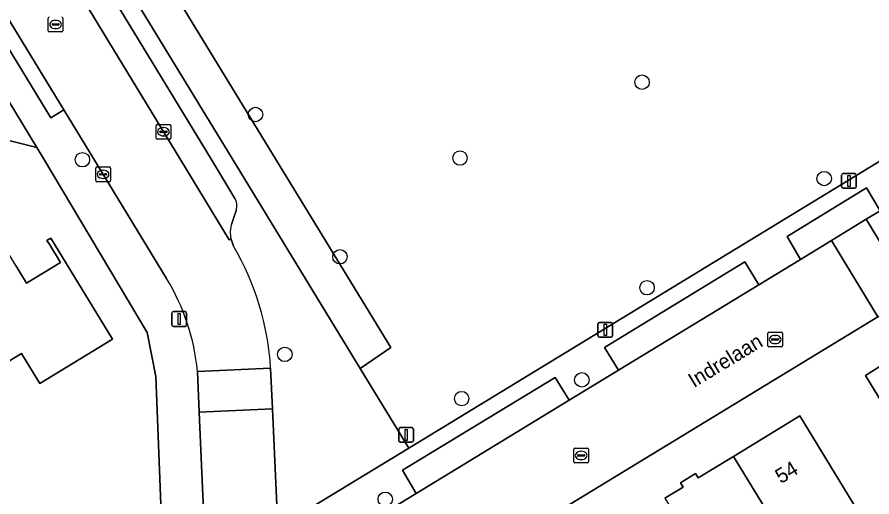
# Model space of a CAD drawing. Extents: x 157767 to 159172, y 387839 to 389425.
# Drawn here: x 158190.5 to 158248.5, y 388477.1 to 388509.6 of the extents above; entities that cross this region are included whole.
import ezdxf

# ---------------------------------------------------------------- set-up
doc = ezdxf.new("R2010")
doc.units = 0
for name, color, linetype in [('IMGEO_Boom', 7, 'Continuous'), ('IMGEO_Erf', 7, 'Continuous'), ('IMGEO_Groenvoorziening', 7, 'Continuous'), ('IMGEO_Kolk', 7, 'Continuous'), ('IMGEO_Lichtmast', 7, 'Continuous'), ('IMGEO_Openbare_ruimte_label', 7, 'Continuous'), ('IMGEO_Pand', 7, 'Continuous'), ('IMGEO_Pand_nummerreeks', 7, 'Continuous'), ('IMGEO_Parkeervlak_open', 7, 'Continuous'), ('IMGEO_Rijbaan_lokaal_open', 7, 'Continuous'), ('IMGEO_Rioolput', 7, 'Continuous'), ('IMGEO_Verkeersbordpaal', 7, 'Continuous'), ('IMGEO_Voetpad_open', 7, 'Continuous')]:
    doc.layers.add(name, color=color, linetype=linetype)

msp = doc.modelspace()

# ---------------------------------------------------------------- linework, layer by layer
at = {"layer": 'IMGEO_Boom'}
for centre in [(158232.921, 388505.18), (158206.705, 388502.989), (158194.967, 388499.922), (158220.572, 388500.04), (158245.268, 388498.648), (158212.429, 388493.346), (158233.258, 388491.25), (158208.692, 388486.728), (158228.838, 388485.001), (158220.685, 388483.73), (158215.502, 388476.911)]:
    msp.add_circle(centre, 0.489, dxfattribs=at)
at = {"layer": 'IMGEO_Erf'}
msp.add_lwpolyline([(158200.3, 388475.991), (158199.947, 388485.226), (158199.35, 388488.215), (158192.323, 388500), (158191.872, 388500.756), (158188.505, 388501.585), (158185.9, 388500), (158141.163, 388472.783), (158140.095, 388469.071), (158154.35, 388445.722), (158154.413, 388445.618), (158200.534, 388473.716)], close=True, dxfattribs=at)
for points in [[(158190.451, 388492.751), (158191.174, 388491.566), (158193.471, 388492.967), (158192.747, 388494.153), (158192.565, 388494.451), (158192.832, 388494.614), (158197.004, 388487.77), (158192.069, 388484.762), (158190.829, 388486.797), (158188.183, 388485.183)], [(158248.901, 388489.285), (158216.837, 388469.76)], [(158252.236, 388478.465), (158248.069, 388485.306), (158249.299, 388486.056)], [(158234.473, 388476.983), (158235.703, 388477.733), (158235.527, 388478.024), (158236.552, 388478.649), (158236.729, 388478.359), (158239.11, 388479.809), (158243.621, 388482.556), (158247.771, 388475.744)]]:
    msp.add_lwpolyline(points, dxfattribs=at)
at = {"layer": 'IMGEO_Groenvoorziening'}
msp.add_lwpolyline([(158189.138, 388526.167), (158191.278, 388522.668), (158193.641, 388523.594), (158204.908, 388505.154), (158215.874, 388487.206), (158213.814, 388485.783), (158217.11, 388480.381), (158249.34, 388500), (158286.622, 388522.695), (158269.559, 388547.138)], dxfattribs=at)
msp.add_lwpolyline([(158215.874, 388487.206), (158204.908, 388505.154), (158193.641, 388523.594), (158191.278, 388522.668), (158205.128, 388500), (158213.814, 388485.783)], close=True, dxfattribs=at)
at = {"layer": 'IMGEO_Kolk'}
for p, q in [((158199.963, 388501.396), (158199.963, 388502.248)), ((158200.038, 388502.322), (158200.89, 388502.322)), ((158200.222, 388501.816), (158200.222, 388501.828)), ((158200.66, 388501.779), (158200.262, 388501.779)), ((158200.265, 388501.865), (158200.663, 388501.865)), ((158200.451, 388502.102), (158200.476, 388502.102)), ((158200.706, 388501.828), (158200.706, 388501.816)), ((158200.964, 388502.248), (158200.964, 388501.396)), ((158200.89, 388501.322), (158200.038, 388501.322)), ((158200.474, 388501.542), (158200.449, 388501.542)), ((158195.867, 388498.508), (158195.867, 388499.36)), ((158195.942, 388499.434), (158196.794, 388499.434)), ((158196.126, 388498.928), (158196.126, 388498.94)), ((158196.564, 388498.891), (158196.166, 388498.891)), ((158196.169, 388498.977), (158196.567, 388498.977)), ((158196.355, 388499.214), (158196.38, 388499.214)), ((158196.61, 388498.94), (158196.61, 388498.928)), ((158196.868, 388499.36), (158196.868, 388498.508)), ((158196.794, 388498.434), (158195.942, 388498.434)), ((158196.378, 388498.654), (158196.353, 388498.654)), ((158241.445, 388487.314), (158241.445, 388488.166)), ((158241.52, 388488.24), (158242.372, 388488.24)), ((158241.933, 388488.02), (158241.958, 388488.02)), ((158242.446, 388488.166), (158242.446, 388487.314)), ((158241.704, 388487.734), (158241.704, 388487.746)), ((158242.142, 388487.697), (158241.744, 388487.697)), ((158241.747, 388487.783), (158242.145, 388487.783)), ((158241.956, 388487.46), (158241.931, 388487.46)), ((158242.188, 388487.746), (158242.188, 388487.734)), ((158242.372, 388487.24), (158241.52, 388487.24)), ((158228.365, 388480.378), (158229.217, 388480.378)), ((158228.29, 388479.452), (158228.29, 388480.304)), ((158228.549, 388479.872), (158228.549, 388479.884)), ((158228.987, 388479.835), (158228.589, 388479.835)), ((158228.592, 388479.921), (158228.99, 388479.921)), ((158228.778, 388480.158), (158228.803, 388480.158)), ((158229.033, 388479.884), (158229.033, 388479.872)), ((158229.291, 388480.304), (158229.291, 388479.452)), ((158229.217, 388479.378), (158228.365, 388479.378)), ((158228.801, 388479.598), (158228.776, 388479.598))]:
    msp.add_line(p, q, dxfattribs=at)
for points in [[(158199.963, 388501.396), (158199.963, 388502.248)], [(158200.038, 388502.322), (158200.89, 388502.322)], [(158200.964, 388502.248), (158200.964, 388501.396)], [(158200.89, 388501.322), (158200.038, 388501.322)], [(158195.867, 388498.508), (158195.867, 388499.36)], [(158195.942, 388499.434), (158196.794, 388499.434)], [(158196.868, 388499.36), (158196.868, 388498.508)], [(158196.794, 388498.434), (158195.942, 388498.434)], [(158241.445, 388487.314), (158241.445, 388488.166)], [(158241.52, 388488.24), (158242.372, 388488.24)], [(158242.446, 388488.166), (158242.446, 388487.314)], [(158242.372, 388487.24), (158241.52, 388487.24)], [(158228.365, 388480.378), (158229.217, 388480.378)], [(158228.29, 388479.452), (158228.29, 388480.304)], [(158229.291, 388480.304), (158229.291, 388479.452)], [(158229.217, 388479.378), (158228.365, 388479.378)]]:
    msp.add_lwpolyline(points, dxfattribs=at)
for centre, radius, start, end in [((158200.04, 388502.246), 0.0765, 91.55205, 178.44795), ((158200.04, 388502.246), 0.0765, 91.55205, 178.44795), ((158200.262, 388501.825), 0.0403, 85.87752, 175.75265), ((158200.259, 388501.815), 0.0366, 178.93798, 274.71019), ((158200.663, 388501.822), 0.043, 264.86636, 352.45326), ((158200.667, 388501.827), 0.0386, 1.73085, 96.63898), ((158200.888, 388502.246), 0.0765, 1.55205, 88.44795), ((158200.888, 388502.246), 0.0765, 1.55205, 88.44795), ((158200.04, 388501.398), 0.0765, 181.55205, 268.44795), ((158200.04, 388501.398), 0.0765, 181.55205, 268.44795), ((158200.888, 388501.398), 0.0765, 271.55205, 358.44795), ((158200.888, 388501.398), 0.0765, 271.55205, 358.44795), ((158195.944, 388499.358), 0.0765, 91.55205, 178.44795), ((158195.944, 388499.358), 0.0765, 91.55205, 178.44795), ((158196.166, 388498.937), 0.0403, 85.87752, 175.75265), ((158196.163, 388498.927), 0.0366, 178.93798, 274.71019), ((158196.567, 388498.934), 0.043, 264.86636, 352.45326), ((158196.571, 388498.939), 0.0386, 1.73085, 96.63898), ((158196.792, 388499.358), 0.0765, 1.55205, 88.44795), ((158196.792, 388499.358), 0.0765, 1.55205, 88.44795), ((158195.944, 388498.51), 0.0765, 181.55205, 268.44795), ((158195.944, 388498.51), 0.0765, 181.55205, 268.44795), ((158196.792, 388498.51), 0.0765, 271.55205, 358.44795), ((158196.792, 388498.51), 0.0765, 271.55205, 358.44795), ((158241.522, 388488.164), 0.0765, 91.55205, 178.44795), ((158241.522, 388488.164), 0.0765, 91.55205, 178.44795), ((158242.37, 388488.164), 0.0765, 1.55205, 88.44795), ((158242.37, 388488.164), 0.0765, 1.55205, 88.44795), ((158241.522, 388487.316), 0.0765, 181.55205, 268.44795), ((158241.522, 388487.316), 0.0765, 181.55205, 268.44795), ((158241.744, 388487.743), 0.0403, 85.87752, 175.75265), ((158241.741, 388487.733), 0.0366, 178.93798, 274.71019), ((158242.145, 388487.74), 0.043, 264.86636, 352.45326), ((158242.149, 388487.745), 0.0386, 1.73085, 96.63898), ((158242.37, 388487.316), 0.0765, 271.55205, 358.44795), ((158242.37, 388487.316), 0.0765, 271.55205, 358.44795), ((158228.367, 388480.302), 0.0765, 91.55205, 178.44795), ((158228.367, 388480.302), 0.0765, 91.55205, 178.44795), ((158229.215, 388480.302), 0.0765, 1.55205, 88.44795), ((158229.215, 388480.302), 0.0765, 1.55205, 88.44795), ((158228.589, 388479.881), 0.0403, 85.87752, 175.75265), ((158228.586, 388479.871), 0.0366, 178.93798, 274.71019), ((158228.99, 388479.878), 0.043, 264.86636, 352.45326), ((158228.994, 388479.883), 0.0386, 1.73085, 96.63898), ((158228.367, 388479.454), 0.0765, 181.55205, 268.44795), ((158228.367, 388479.454), 0.0765, 181.55205, 268.44795), ((158229.215, 388479.454), 0.0765, 271.55205, 358.44795), ((158229.215, 388479.454), 0.0765, 271.55205, 358.44795)]:
    msp.add_arc(centre, radius, start, end, dxfattribs=at)
for centre, major_axis, ratio, start_param, end_param in [((158200.45, 388501.822), (-0.387, 0.002), 0.722429, 4.712389, 7.853982), ((158200.475, 388501.822), (-0.39, 0.002), 0.717154, 1.570796, 4.712389), ((158196.354, 388498.934), (-0.387, 0.002), 0.722429, 4.712389, 7.853982), ((158196.379, 388498.934), (-0.39, 0.002), 0.717154, 1.570796, 4.712389), ((158241.932, 388487.74), (-0.387, 0.002), 0.722429, 4.712389, 7.853982), ((158241.957, 388487.74), (-0.39, 0.002), 0.717154, 1.570796, 4.712389), ((158228.777, 388479.878), (-0.387, 0.002), 0.722429, 4.712389, 7.853982), ((158228.802, 388479.878), (-0.39, 0.002), 0.717154, 1.570796, 4.712389)]:
    msp.add_ellipse(centre, major_axis=major_axis, ratio=ratio, start_param=start_param, end_param=end_param, dxfattribs=at)
at = {"layer": 'IMGEO_Lichtmast'}
for p, q in [((158246.452, 388498.089), (158246.452, 388498.889)), ((158246.452, 388498.889), (158246.452, 388498.089)), ((158246.552, 388498.989), (158247.342, 388498.989)), ((158247.342, 388498.989), (158246.552, 388498.989)), ((158247.442, 388498.889), (158247.442, 388498.089)), ((158247.442, 388498.089), (158247.442, 388498.889)), ((158247.342, 388497.989), (158246.552, 388497.989)), ((158246.552, 388497.989), (158247.342, 388497.989)), ((158201.135, 388489.625), (158201.925, 388489.625)), ((158201.925, 388489.625), (158201.135, 388489.625)), ((158201.035, 388488.725), (158201.035, 388489.525)), ((158201.035, 388489.525), (158201.035, 388488.725)), ((158202.025, 388489.525), (158202.025, 388488.725)), ((158202.025, 388488.725), (158202.025, 388489.525)), ((158201.925, 388488.625), (158201.135, 388488.625)), ((158201.135, 388488.625), (158201.925, 388488.625)), ((158229.927, 388487.993), (158229.927, 388488.793)), ((158229.927, 388488.793), (158229.927, 388487.993)), ((158230.027, 388488.893), (158230.817, 388488.893)), ((158230.817, 388488.893), (158230.027, 388488.893)), ((158230.917, 388488.793), (158230.917, 388487.993)), ((158230.917, 388487.993), (158230.917, 388488.793)), ((158230.817, 388487.893), (158230.027, 388487.893)), ((158230.027, 388487.893), (158230.817, 388487.893))]:
    msp.add_line(p, q, dxfattribs=at)
for points in [[(158246.872, 388498.864), (158247.022, 388498.864), (158247.022, 388498.114), (158246.872, 388498.114), (158246.872, 388498.864)], [(158201.455, 388489.5), (158201.605, 388489.5), (158201.605, 388488.75), (158201.455, 388488.75), (158201.455, 388489.5)], [(158230.347, 388488.768), (158230.497, 388488.768), (158230.497, 388488.018), (158230.347, 388488.018), (158230.347, 388488.768)]]:
    msp.add_lwpolyline(points, dxfattribs=at)
for centre, start, end in [((158246.552, 388498.889), 90, 180), ((158246.552, 388498.889), 90, 180), ((158247.342, 388498.889), 0, 90), ((158247.342, 388498.889), 360, 90), ((158246.552, 388498.089), 180, 270), ((158246.552, 388498.089), 180, 270), ((158247.342, 388498.089), 270, 0), ((158247.342, 388498.089), 270, 0), ((158201.135, 388489.525), 90, 180), ((158201.135, 388489.525), 90, 180), ((158201.925, 388489.525), 0, 90), ((158201.925, 388489.525), 360, 90), ((158201.135, 388488.725), 180, 270), ((158201.135, 388488.725), 180, 270), ((158201.925, 388488.725), 270, 0), ((158201.925, 388488.725), 270, 0), ((158230.027, 388488.793), 90, 180), ((158230.027, 388488.793), 90, 180), ((158230.817, 388488.793), 0, 90), ((158230.817, 388488.793), 360, 90), ((158230.027, 388487.993), 180, 270), ((158230.027, 388487.993), 180, 270), ((158230.817, 388487.993), 270, 0), ((158230.817, 388487.993), 270, 0)]:
    msp.add_arc(centre, 0.1, start, end, dxfattribs=at)
at = {"layer": 'IMGEO_Pand'}
for points in [[(158188.183, 388485.183), (158190.829, 388486.797), (158192.069, 388484.762), (158197.004, 388487.77), (158192.832, 388494.614), (158192.565, 388494.451), (158192.747, 388494.153), (158193.471, 388492.967), (158191.174, 388491.566), (158190.451, 388492.751), (158188.368, 388496.168), (158183.35, 388493.108)], [(158250.071, 388477.146), (158253.671, 388471.339), (158256.326, 388472.956), (158254.934, 388475.242), (158256.889, 388476.433), (158259.119, 388477.792), (158257.342, 388480.708), (158252.738, 388488.151), (158250.325, 388486.682), (158250.148, 388486.972), (158249.123, 388486.347), (158249.299, 388486.056), (158248.069, 388485.306), (158252.236, 388478.465)], [(158250.071, 388477.146), (158247.771, 388475.744), (158243.621, 388482.556), (158239.11, 388479.809), (158243.641, 388472.416), (158245.419, 388469.496), (158247.608, 388470.829), (158249.539, 388472.005), (158250.953, 388469.683), (158253.671, 388471.339)], [(158243.641, 388472.416), (158239.11, 388479.809), (158236.729, 388478.359), (158236.552, 388478.649), (158235.527, 388478.024), (158235.703, 388477.733), (158234.473, 388476.983), (158235.905, 388474.633), (158238.61, 388470.192), (158236.405, 388468.849), (158240.008, 388462.958), (158242.635, 388464.559), (158241.199, 388466.916), (158243.175, 388468.12), (158241.392, 388471.047)]]:
    msp.add_lwpolyline(points, close=True, dxfattribs=at)
at = {"layer": 'IMGEO_Parkeervlak_open'}
for points in [[(158167.323, 388556.261), (158180.734, 388534.231), (158182.164, 388531.882), (158201.572, 388500), (158204.926, 388494.49), (158205.044, 388494.546)], [(158205.312, 388497.303), (158203.669, 388500), (158170.254, 388554.863)], [(158205.092, 388495.611), (158205.417, 388496.555)]]:
    msp.add_lwpolyline(points, dxfattribs=at)
for points in [[(158248.121, 388495.89), (158249.064, 388496.464), (158248.15, 388498.026), (158242.751, 388494.715), (158243.657, 388493.172), (158245.755, 388494.45)], [(158240.835, 388491.453), (158239.888, 388492.997), (158230.365, 388487.202), (158231.327, 388485.663)], [(158217.602, 388477.304), (158227.985, 388483.627), (158227.031, 388485.151), (158216.681, 388478.883)]]:
    msp.add_lwpolyline(points, close=True, dxfattribs=at)
for centre, radius, start, end in [((158204.501, 388496.808), 0.95, 344.57155, 31.40974), ((158206.973, 388494.993), 1.98, 161.80546, 193.03335)]:
    msp.add_arc(centre, radius, start, end, dxfattribs=at)
at = {"layer": 'IMGEO_Rijbaan_lokaal_open'}
for points in [[(158205.22, 388494.072), (158205.044, 388494.546), (158204.926, 388494.49), (158201.572, 388500), (158182.164, 388531.882), (158177.888, 388529.279), (158178.154, 388528.842), (158181.317, 388523.649), (158187.796, 388513.011), (158193.707, 388503.306), (158195.72, 388500), (158200.674, 388491.866)], [(158249.064, 388496.464), (158248.121, 388495.89), (158251.267, 388490.726)], [(158202.764, 388485.575), (158207.731, 388485.795)], [(158203.742, 388472.279), (158203.349, 388472.041), (158204.775, 388469.724), (158206.14, 388467.504), (158210.952, 388459.683), (158215.175, 388452.818), (158218.343, 388447.668), (158222.532, 388440.859), (158226.677, 388443.402), (158214.083, 388463.926), (158213.724, 388464.508), (158207.536, 388474.553), (158207.963, 388474.813), (158208.214, 388474.966), (158207.854, 388483.038), (158202.894, 388482.818), (158203.183, 388476.14)]]:
    msp.add_lwpolyline(points, dxfattribs=at)
for points in [[(158165.8, 388489.529), (158183.021, 388500), (158186.444, 388502.081), (158188.505, 388501.585), (158191.872, 388500.756), (158185.047, 388512.009), (158184.058, 388508.98), (158182.83, 388505.128), (158174.384, 388500), (158163.465, 388493.37)], [(158248.121, 388495.89), (158245.755, 388494.45), (158248.901, 388489.285), (158251.267, 388490.726)], [(158216.112, 388467.591), (158216.837, 388469.76), (158248.901, 388489.285), (158245.755, 388494.45), (158243.657, 388493.172), (158240.835, 388491.453), (158231.327, 388485.663), (158227.985, 388483.627), (158217.602, 388477.304), (158212.178, 388474.001)], [(158207.854, 388483.038), (158207.731, 388485.795), (158202.764, 388485.575), (158202.894, 388482.818)]]:
    msp.add_lwpolyline(points, close=True, dxfattribs=at)
for centre, radius, start, end in [((158189.082, 388484.657), 18.684, 3.49273, 30.2598), ((158188.305, 388484.264), 14.518, 5.18024, 31.57486)]:
    msp.add_arc(centre, radius, start, end, dxfattribs=at)
at = {"layer": 'IMGEO_Rioolput'}
for p, q in [((158192.647, 388508.666), (158192.647, 388509.518)), ((158193.135, 388509.372), (158193.16, 388509.372)), ((158193.648, 388509.518), (158193.648, 388508.666)), ((158192.906, 388509.086), (158192.906, 388509.098)), ((158193.344, 388509.049), (158192.946, 388509.049)), ((158192.949, 388509.135), (158193.347, 388509.135)), ((158193.158, 388508.812), (158193.133, 388508.812)), ((158193.39, 388509.098), (158193.39, 388509.086)), ((158193.574, 388508.592), (158192.722, 388508.592))]:
    msp.add_line(p, q, dxfattribs=at)
for points in [[(158192.647, 388508.666), (158192.647, 388509.518)], [(158193.648, 388509.518), (158193.648, 388508.666)], [(158193.574, 388508.592), (158192.722, 388508.592)]]:
    msp.add_lwpolyline(points, dxfattribs=at)
for centre, radius, start, end in [((158192.724, 388509.516), 0.0765, 91.55205, 178.44795), ((158192.724, 388509.516), 0.0765, 91.55205, 178.44795), ((158193.572, 388509.516), 0.0765, 1.55205, 88.44795), ((158193.572, 388509.516), 0.0765, 1.55205, 88.44795), ((158192.946, 388509.095), 0.0403, 85.87752, 175.75265), ((158192.943, 388509.085), 0.0366, 178.93798, 274.71019), ((158193.347, 388509.092), 0.043, 264.86636, 352.45326), ((158193.351, 388509.097), 0.0386, 1.73085, 96.63898), ((158192.724, 388508.668), 0.0765, 181.55205, 268.44795), ((158192.724, 388508.668), 0.0765, 181.55205, 268.44795), ((158193.572, 388508.668), 0.0765, 271.55205, 358.44795), ((158193.572, 388508.668), 0.0765, 271.55205, 358.44795)]:
    msp.add_arc(centre, radius, start, end, dxfattribs=at)
for centre, major_axis, ratio, start_param, end_param in [((158193.134, 388509.092), (-0.387, 0.002), 0.722429, 4.712389, 7.853982), ((158193.159, 388509.092), (-0.39, 0.002), 0.717154, 1.570796, 4.712389)]:
    msp.add_ellipse(centre, major_axis=major_axis, ratio=ratio, start_param=start_param, end_param=end_param, dxfattribs=at)
at = {"layer": 'IMGEO_Verkeersbordpaal'}
for p, q in [((158216.425, 388480.868), (158216.425, 388481.668)), ((158216.425, 388481.668), (158216.425, 388480.868)), ((158216.525, 388481.768), (158217.315, 388481.768)), ((158217.315, 388481.768), (158216.525, 388481.768)), ((158217.415, 388481.668), (158217.415, 388480.868)), ((158217.415, 388480.868), (158217.415, 388481.668)), ((158217.315, 388480.768), (158216.525, 388480.768)), ((158216.525, 388480.768), (158217.315, 388480.768))]:
    msp.add_line(p, q, dxfattribs=at)
msp.add_lwpolyline([(158216.845, 388481.643), (158216.995, 388481.643), (158216.995, 388480.893), (158216.845, 388480.893), (158216.845, 388481.643)], dxfattribs=at)
for centre, start, end in [((158216.525, 388481.668), 90, 180), ((158216.525, 388481.668), 90, 180), ((158217.315, 388481.668), 0, 90), ((158217.315, 388481.668), 360, 90), ((158216.525, 388480.868), 180, 270), ((158216.525, 388480.868), 180, 270), ((158217.315, 388480.868), 270, 0), ((158217.315, 388480.868), 270, 0)]:
    msp.add_arc(centre, 0.1, start, end, dxfattribs=at)
at = {"layer": 'IMGEO_Voetpad_open'}
for points in [[(158181.808, 388581.454), (158156.041, 388565.692), (158154.014, 388563.128), (158185.047, 388512.009), (158191.872, 388500.756), (158192.323, 388500), (158199.35, 388488.215), (158199.947, 388485.226), (158200.3, 388475.991), (158200.534, 388473.716), (158201.147, 388470.704), (158203.349, 388472.041), (158203.742, 388472.279)], [(158200.674, 388491.866), (158195.72, 388500), (158193.707, 388503.306), (158192.819, 388502.765), (158186.908, 388512.47), (158187.796, 388513.011), (158181.317, 388523.649), (158180.89, 388523.389), (158177.727, 388528.582), (158178.154, 388528.842), (158177.888, 388529.279), (158176.457, 388531.628), (158172.298, 388538.457), (158171.871, 388538.197), (158168.704, 388543.397), (158169.131, 388543.657), (158164.823, 388550.73), (158163.172, 388553.493), (158162.744, 388553.237), (158160.786, 388556.509), (158159.902, 388558.718), (158160.381, 388558.848), (158160.177, 388560.245), (158159.705, 388560.246)], [(158213.814, 388485.783), (158205.128, 388500), (158191.278, 388522.668), (158189.138, 388526.167), (158186.097, 388531.14), (158185.347, 388532.366), (158184.003, 388534.564), (158183.73, 388535.011), (158176.859, 388546.247), (158173.894, 388551.095), (158169.401, 388558.443)], [(158170.254, 388554.863), (158203.669, 388500), (158205.312, 388497.303)], [(158249.34, 388500), (158217.11, 388480.381), (158210.595, 388476.415), (158212.178, 388474.001), (158217.602, 388477.304), (158216.681, 388478.883), (158227.031, 388485.151), (158227.985, 388483.627), (158231.327, 388485.663), (158230.365, 388487.202), (158239.888, 388492.997), (158240.835, 388491.453), (158243.657, 388493.172), (158242.751, 388494.715), (158248.15, 388498.026), (158249.064, 388496.464)], [(158205.417, 388496.555), (158205.092, 388495.611)], [(158205.044, 388494.546), (158205.22, 388494.072)], [(158203.183, 388476.14), (158202.894, 388482.818), (158202.764, 388485.575)], [(158207.731, 388485.795), (158207.854, 388483.038), (158208.214, 388474.966), (158208.424, 388475.094), (158210.595, 388476.415), (158217.11, 388480.381), (158213.814, 388485.783)]]:
    msp.add_lwpolyline(points, dxfattribs=at)
msp.add_lwpolyline([(158193.707, 388503.306), (158187.796, 388513.011), (158186.908, 388512.47), (158192.819, 388502.765)], close=True, dxfattribs=at)
for centre, radius, start, end in [((158204.501, 388496.808), 0.95, 344.57155, 31.40974), ((158206.973, 388494.993), 1.98, 161.80546, 193.03335), ((158189.082, 388484.657), 18.684, 3.49273, 30.2598), ((158188.305, 388484.264), 14.518, 5.18024, 31.57486)]:
    msp.add_arc(centre, radius, start, end, dxfattribs=at)

# ---------------------------------------------------------------- texts
at = {"layer": 'IMGEO_Openbare_ruimte_label'}
msp.add_text('Indrelaan', height=1, rotation=31.33721, dxfattribs=at).set_placement((158236.439, 388484.436))
at = {"layer": 'IMGEO_Pand_nummerreeks'}
msp.add_text('54', height=1, rotation=31.34995, dxfattribs=at).set_placement((158242.335, 388477.932))

doc.saveas('drawing.dxf')
